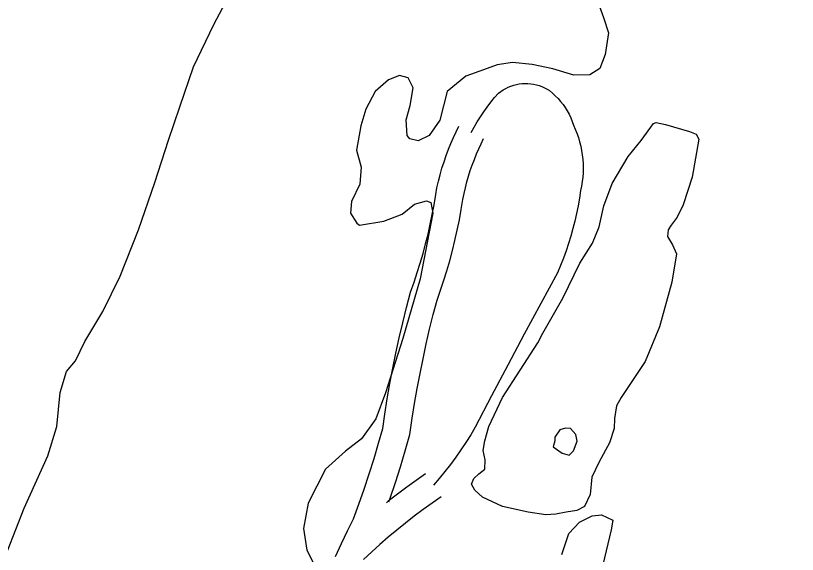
# Model space of a CAD drawing. Extents: x 3297753 to 3335611, y 652252 to 677623.
# Drawn here: x 3317988 to 3318835, y 674037 to 674621 of the extents above; entities that cross this region are included whole.
import ezdxf

# ---------------------------------------------------------------- set-up
doc = ezdxf.new("R2010")
doc.units = 0
for name, color, linetype in [('V-RIVR-EDGE', 7, 'Continuous'), ('V-ROAD-CNTR', 7, 'Continuous'), ('V-SITE-VEGE', 7, 'Continuous'), ('V-TOPO-SHOR', 7, 'Continuous')]:
    doc.layers.add(name, color=color, linetype=linetype)

msp = doc.modelspace()

# ---------------------------------------------------------------- linework, layer by layer
at = {"layer": 'V-RIVR-EDGE'}
msp.add_spline([(3319128.45, 669896.06), (3319102.43, 669879.07), (3319066.7, 669858.6), (3318998.74, 669821.54), (3318951.36, 669795.67), (3318909.43, 669773.67), (3318888.84, 669759.37), (3318855.44, 669738.9), (3318784.76, 669700.69), (3318721.46, 669664.78), (3318663.98, 669631.57), (3318611.56, 669602.22), (3318546.3, 669558.18), (3318510.56, 669535.77), (3318467.46, 669512.61), (3318428.61, 669485.17), (3318397.15, 669465.86), (3318376.19, 669455.05), (3318341.63, 669437.3), (3318289.99, 669414.16), (3318221.27, 669382.92), (3318160.71, 669354.37), (3318105.57, 669327.36), (3318072.18, 669313.09), (3318054.32, 669302.28), (3318037.62, 669291.07), (3318008.5, 669278.35), (3317934.74, 669245.57), (3317848.15, 669204.67), (3317778.28, 669175.76), (3317690.15, 669136.42), (3317626.88, 669112.54), (3317574.87, 669094.44), (3317522.09, 669077.89), (3317438.26, 669052.51), (3317361.81, 669030.2), (3317325.33, 669020.99), (3317282.65, 669010.62), (3317240.35, 669001.03), (3317194.96, 668994.94), (3317157.73, 668992.7), (3317125.14, 668988.91), (3317099.93, 668988.19), (3317080.17, 668991.73), (3317051.86, 668995.29), (3317007.27, 668998.12), (3316976.25, 668998.19), (3316933.98, 668997.13), (3316897.13, 668994.12), (3316852.89, 668984.15), (3316825.35, 668979.18), (3316789.64, 668968.41), (3316757.83, 668964.61), (3316689.18, 668960.9), (3316637.21, 668958.7), (3316609.3, 668962.26), (3316564.32, 668966.25), (3316521.67, 668969.46), (3316453.44, 668978.16), (3316408.47, 668983.7), (3316370.87, 668990.77), (3316339.49, 669003.65), (3316308.11, 669017.68), (3316175.59, 669059.12), (3316062.44, 669095.85), (3316008.96, 669111.11), (3315957.45, 669138.77), (3315917.58, 669168.73), (3315889.7, 669185.47), (3315866.09, 669203.76), (3315831.26, 669231.38), (3315800.66, 669249.29), (3315742.55, 669272.71), (3315665.47, 669308.96), (3315570.21, 669365.04), (3315493.16, 669416.03), (3315408.38, 669475.19), (3315304.61, 669540.98), (3315222.53, 669595.48), (3315155.14, 669631.71), (3315081.54, 669664.47), (3315028.85, 669686.32), (3315002.89, 669692.59), (3314990.87, 669694.17), (3314966.07, 669703.92), (3314940.51, 669718.34), (3314918.45, 669734.68), (3314896.78, 669755.67), (3314868.14, 669779.01), (3314813.17, 669818.32), (3314771.76, 669851.38), (3314741.97, 669877.83), (3314699.03, 669923.3), (3314661.54, 669973.42), (3314624.43, 670022.77), (3314598.52, 670050.36), (3314575.3, 670069.81), (3314546.64, 670087.72), (3314523.39, 670093.98), (3314495.48, 670098.32), (3314476.1, 670103.8), (3314467.97, 670107.69), (3314463.32, 670108.87), (3314460.6, 670106.16), (3314446.25, 670107.75), (3314437.35, 670115.53), (3314433.12, 670128.33), (3314431.99, 670143.07), (3314432.42, 670158.97), (3314428.94, 670163.63), (3314421.21, 670172.57), (3314382.1, 670199.43), (3314356.16, 670215), (3314336.41, 670225.14), (3314320.51, 670227.5), (3314307.71, 670227.15), (3314297.63, 670226.01), (3314289.49, 670228.74), (3314284.07, 670233.41), (3314263.58, 670256.34), (3314234.21, 670300.24), (3314210.27, 670339.85), (3314183.99, 670376.37), (3314159.64, 670409.39), (3314121.77, 670464.55), (3314083.9, 670521.65), (3314058.41, 670561.27), (3314047.57, 670571.38), (3314026.29, 670588.89), (3314010.8, 670599.78), (3314004.22, 670603.29), (3313993.75, 670604.48), (3313981.34, 670603.73), (3313978.63, 670604.9), (3313958.88, 670618.91), (3313934.12, 670640.69), (3313892.34, 670683.45), (3313876.5, 670708.7), (3313854.08, 670736.29), (3313826.22, 670759.24), (3313808.02, 670773.25), (3313806.48, 670777.9), (3313803.44, 670800.79), (3313791.12, 670838.05), (3313772.59, 670874.16), (3313744.75, 670904.87), (3313727.33, 670918.48), (3313708.73, 670925.12), (3313696.34, 670933.3), (3313689.78, 670944.95), (3313684.39, 670960.08), (3313677.07, 670978.72), (3313670.11, 670989.59), (3313656.96, 671002.42), (3313636.06, 671018.37), (3313615.56, 671042.86), (3313603.21, 671064.6), (3313592, 671080.53), (3313565.34, 671118.21), (3313548.73, 671146.95), (3313542.16, 671155.89), (3313529.39, 671167.94), (3313523.99, 671178.43), (3313524.03, 671193.94), (3313519.42, 671213.73), (3313509.42, 671244.78), (3313493.98, 671276.23), (3313469.64, 671310.8), (3313446.46, 671348.09), (3313425.21, 671380.72), (3313399.72, 671423.82), (3313367.28, 671477.81), (3313340.62, 671517.82), (3313310.86, 671556.67), (3313282.64, 671593.97), (3313261.37, 671615.74), (3313235.84, 671644.11), (3313221.55, 671667.81), (3313207.66, 671695.76), (3313192.19, 671714.41), (3313177.9, 671738.49), (3313162.86, 671770.72), (3313133.13, 671822.76), (3313095.7, 671899.25), (3313081.44, 671936.12), (3313064.47, 671974.56), (3313049.43, 672009.11), (3313032.42, 672030.87), (3313011.53, 672048.37), (3313009.99, 672053.42), (3313008.06, 672060.01), (3313006.13, 672063.51), (3312992.2, 672075.57), (3312979.83, 672090.33), (3312969.4, 672106.65), (3312960.16, 672133.82), (3312954.78, 672153.61), (3312938.56, 672181.96), (3312919.25, 672214.19), (3312906.53, 672244.47), (3312890.32, 672278.25), (3312865.61, 672319.03), (3312852.49, 672347.37), (3312845.16, 672364.45), (3312835.9, 672379.6), (3312824.29, 672390.49), (3312817.34, 672405.24), (3312803.06, 672430.1), (3312791.09, 672451.46), (3312777.55, 672467.39), (3312769.05, 672479.04), (3312760.17, 672496.52), (3312756.37, 672525.22), (3312752.93, 672545.01), (3312743.29, 672569.47), (3312730.94, 672593.93), (3312715.09, 672611.42), (3312711.23, 672618.41), (3312711.24, 672622.67), (3312712.03, 672630.04), (3312706.63, 672640.14), (3312695.41, 672653.74), (3312691.54, 672656.07), (3312691.14, 672649.87), (3312671.75, 672650.31), (3312659.34, 672651.5), (3312656.63, 672653.45), (3312655.86, 672655.78), (3312655.87, 672660.43), (3312657.43, 672663.92), (3312662.48, 672667.39), (3312665.97, 672667.77), (3312673.34, 672666.2), (3312685.35, 672662.68), (3312689.62, 672663.45), (3312690.79, 672666.55), (3312680.75, 672685.19), (3312674.19, 672698.39), (3312664.92, 672710.43), (3312661.46, 672722.85), (3312652.59, 672744.59), (3312642.56, 672764.78), (3312630.57, 672779.93), (3312620.16, 672802.45), (3312606.63, 672821.49), (3312599.68, 672834.69), (3312586.93, 672851.79), (3312575.75, 672877.02), (3312565.35, 672908.07), (3312555.31, 672925.55), (3312544.5, 672942.64), (3312535.26, 672972.13), (3312524.49, 673007.45), (3312515.25, 673033.46), (3312497.53, 673081.2), (3312492.13, 673094.79), (3312486.34, 673107.21), (3312471.64, 673121.21), (3312462.35, 673128.6), (3312455.8, 673144.9), (3312445.42, 673179.05), (3312425.74, 673220.21), (3312421.51, 673234.18), (3312420.76, 673246.2), (3312418.07, 673255.52), (3312403.05, 673297.05), (3312376.45, 673363.04), (3312353.73, 673425.15), (3312312.85, 673516.77), (3312308.21, 673522.99), (3312298.14, 673529.99), (3312295.83, 673533.88), (3312295.85, 673544.73), (3312295.12, 673561.41), (3312291.28, 673578.1), (3312279.73, 673610.7), (3312265.87, 673650.68), (3312259.71, 673670.47), (3312252.8, 673700.35), (3312246.26, 673718.98), (3312244.32, 673722.09), (3312239.68, 673724.43), (3312231.16, 673731.43), (3312227.69, 673739.58), (3312227.32, 673747.72), (3312225.82, 673765.18), (3312221.6, 673783.8), (3312215.06, 673806.7), (3312206.57, 673824.56), (3312195.79, 673854.84), (3312188.51, 673891.7), (3312185.84, 673909.15), (3312175.82, 673935.94), (3312163.09, 673960.4), (3312160, 673967.78), (3312160.04, 673981.35), (3312156.21, 674003.85), (3312152.77, 674023.64), (3312140.46, 674063.61), (3312122.78, 674126.09), (3312116.65, 674157.13), (3312105.91, 674205.24), (3312092.04, 674242.9), (3312078.92, 674267.36), (3312075.46, 674280.55), (3312073.94, 674291.42), (3312066.22, 674307.33), (3312063.91, 674314.71), (3312064.71, 674322.46), (3312065.11, 674329.05), (3312058.54, 674339.54), (3312053.53, 674350.02), (3312051.61, 674359.72), (3312049.32, 674374.47), (3312044.35, 674402.79), (3312044.36, 674407.44), (3312047.87, 674412.86), (3312049.43, 674416.35), (3312048.66, 674421.39), (3312045.18, 674426.44), (3312039.37, 674428.4), (3312032.48, 674462.93), (3312024.43, 674503.67), (3312017.91, 674530.05), (3312012.49, 674533.56), (3312009.01, 674538.61), (3312009.02, 674542.1), (3312012.13, 674544.42), (3312016.39, 674545.18), (3312017.96, 674549.83), (3312015.68, 674570.39), (3312009.91, 674590.18), (3312007.59, 674592.9), (3312003.33, 674595.24), (3311998.68, 674597.58), (3311999.85, 674600.68), (3312002.58, 674604.55), (3312002.98, 674610.75), (3311997.59, 674625.12), (3311996.83, 674634.04), (3311998.04, 674649.93), (3311996.9, 674660.41), (3311993.04, 674667.4), (3311982.99, 674679.44), (3311982.63, 674692.63), (3311982.3, 674714.74), (3311983.86, 674718.22), (3311981.19, 674735.29), (3311978.87, 674739.95), (3311972.69, 674751.6), (3311964.98, 674768.3), (3311960.36, 674783.43), (3311953.45, 674811.76), (3311951.57, 674835.81), (3311949.71, 674865.28), (3311946.65, 674884.29), (3311939.31, 674896.33), (3311937.78, 674903.71), (3311938.58, 674914.17), (3311938.22, 674925.42), (3311931.71, 674958.01), (3311920.93, 674990.23), (3311909.78, 675028.65), (3311896.69, 675065.91), (3311889.78, 675096.56), (3311885.56, 675114.41), (3311882.47, 675119.07), (3311872.01, 675124.14), (3311865.03, 675124.16), (3311859.2, 675119.13), (3311856.86, 675114.48), (3311856.85, 675109.44), (3311858.39, 675104.78), (3311869.62, 675098.94), (3311876.19, 675089.62), (3311876.19, 675087.68), (3311871.92, 675086.91), (3311863, 675086.93), (3311853.69, 675086.18), (3311849.41, 675081.54), (3311847.07, 675075.73), (3311847.06, 675072.24), (3311847.05, 675067.2), (3311849.75, 675059.43), (3311848.96, 675056.33), (3311844.3, 675053.63), (3311838.87, 675052.09), (3311833.83, 675052.1), (3311831.13, 675057.93), (3311827.66, 675068.79), (3311827.68, 675074.22), (3311826.91, 675076.16), (3311824.58, 675077.72), (3311819.54, 675077.73), (3311814.88, 675073.87), (3311809.84, 675072.72), (3311793.15, 675068.1), (3311785, 675068.12), (3311778.04, 675073.57), (3311775.72, 675079.39), (3311778.47, 675091.41), (3311781.6, 675104.2), (3311784.33, 675108.46), (3311789.38, 675112.32), (3311788.61, 675115.04), (3311783.57, 675116.99), (3311782.42, 675122.04), (3311782.43, 675125.91), (3311787.88, 675135.21), (3311787.51, 675139.09), (3311785.18, 675141.03), (3311771.6, 675136.41), (3311760.74, 675134.89), (3311735.92, 675134.17), (3311725.83, 675133.81), (3311723.51, 675134.59), (3311722.36, 675138.86), (3311722.39, 675153.6), (3311723.2, 675168.72), (3311725.94, 675175.69), (3311733.33, 675184.2), (3311735.67, 675190.79), (3311740.38, 675212.11)], degree=3, dxfattribs=at)
at = {"layer": 'V-ROAD-CNTR'}
for points in [[(3318481.64, 674494.43), (3318484.73, 674500.14), (3318488.01, 674505.75), (3318491.46, 674511.26), (3318495.08, 674516.66), (3318498.86, 674521.94), (3318502.81, 674527.1), (3318506.92, 674532.13), (3318511.19, 674537.03), (3318513.66, 674538.92), (3318516.25, 674540.64), (3318518.95, 674542.18), (3318521.75, 674543.54), (3318524.64, 674544.7), (3318527.59, 674545.67), (3318530.6, 674546.44), (3318533.66, 674547), (3318536.75, 674547.36), (3318539.86, 674547.51), (3318542.97, 674547.45), (3318546.07, 674547.19), (3318549.14, 674546.71), (3318552.18, 674546.03), (3318555.16, 674545.15), (3318558.08, 674544.07), (3318560.92, 674542.8), (3318563.66, 674541.34), (3318566.3, 674539.7), (3318569.56, 674537.06), (3318572.67, 674534.24), (3318575.61, 674531.25), (3318578.39, 674528.1), (3318580.98, 674524.81), (3318583.38, 674521.37), (3318585.59, 674517.8), (3318587.6, 674514.12), (3318589.39, 674510.33), (3318590.98, 674506.44), (3318592.34, 674502.48), (3318594.31, 674498.05), (3318596.09, 674493.55), (3318597.66, 674488.96), (3318599.03, 674484.32), (3318600.18, 674479.61), (3318601.13, 674474.87), (3318601.86, 674470.08), (3318602.38, 674465.26), (3318602.69, 674460.43), (3318602.77, 674455.59), (3318602.65, 674450.74), (3318602.3, 674445.91), (3318601.74, 674441.1), (3318600.96, 674436.32), (3318599.98, 674431.58), (3318598.71, 674423.24), (3318597.24, 674414.94), (3318595.58, 674406.67), (3318593.71, 674398.45), (3318591.65, 674390.27), (3318589.38, 674382.15), (3318586.93, 674374.08), (3318584.28, 674366.07), (3318581.44, 674358.13), (3318578.41, 674350.26), (3318575.19, 674342.47), (3318556.97, 674309.23), (3318538.93, 674275.88), (3318521.08, 674242.43), (3318503.43, 674208.88), (3318485.97, 674175.23), (3318480.99, 674166.86), (3318475.82, 674158.63), (3318470.44, 674150.52), (3318464.86, 674142.55), (3318459.09, 674134.72), (3318453.12, 674127.03), (3318446.97, 674119.5), (3318440.64, 674112.11)], [(3318334.66, 674034.86), (3318341.02, 674048.89), (3318347.58, 674062.84), (3318353.96, 674075.91), (3318359.73, 674091.62), (3318365.49, 674108.03), (3318371, 674124.53), (3318376.27, 674141.11), (3318381.3, 674157.76), (3318385.83, 674173.61), (3318388.06, 674189.15), (3318390.69, 674205.78), (3318393.55, 674222.37), (3318396.65, 674238.92), (3318399.99, 674255.42), (3318403.56, 674271.87), (3318407.36, 674288.27), (3318411.4, 674304.61), (3318415.81, 674321.41), (3318419.69, 674332.35), (3318423.11, 674342.63), (3318426.33, 674352.97), (3318429.35, 674363.37), (3318432.15, 674373.83), (3318434.75, 674384.35), (3318437.14, 674394.91), (3318439.31, 674405.52), (3318441.28, 674416.17), (3318443.09, 674427.18), (3318444.46, 674434.35), (3318446.04, 674441.49), (3318447.85, 674448.58), (3318449.86, 674455.62), (3318452.09, 674462.6), (3318454.54, 674469.5), (3318457.1, 674476.13), (3318459.55, 674482.41), (3318462.28, 674488.82), (3318465.21, 674495.14), (3318468.23, 674501.16)], [(3318392.46, 674094.28), (3318393.87, 674098.31), (3318399.53, 674115.23), (3318404.93, 674132.23), (3318410.08, 674149.3), (3318415.24, 674167.33), (3318417.73, 674184.68), (3318420.29, 674200.89), (3318423.08, 674217.05), (3318426.1, 674233.18), (3318429.35, 674249.26), (3318432.83, 674265.3), (3318436.54, 674281.28), (3318440.48, 674297.21), (3318444.5, 674312.57), (3318448.06, 674322.59), (3318451.67, 674333.43), (3318455.07, 674344.34), (3318458.25, 674355.31), (3318461.2, 674366.35), (3318463.94, 674377.44), (3318466.46, 674388.59), (3318468.76, 674399.78), (3318470.84, 674411.01), (3318472.63, 674421.95), (3318473.84, 674428.28), (3318475.23, 674434.53), (3318476.81, 674440.75), (3318478.58, 674446.92), (3318480.53, 674453.03), (3318482.67, 674459.08), (3318485.07, 674465.26), (3318487.33, 674471.09), (3318489.69, 674476.63), (3318492.23, 674482.1), (3318495.04, 674487.69)], [(3318432.1, 674124.45), (3318421.87, 674117.36), (3318411.67, 674110.01), (3318401.6, 674102.47), (3318391.67, 674094.75), (3318389.84, 674093.27)], [(3318449.18, 674099.78), (3318439.18, 674092.86), (3318429.43, 674085.83), (3318419.81, 674078.62), (3318410.31, 674071.24), (3318400.96, 674063.68), (3318391.75, 674055.95), (3318382.69, 674048.06), (3318373.77, 674039.99), (3318364.91, 674031.67)]]:
    msp.add_lwpolyline(points, dxfattribs=at)
at = {"layer": 'V-SITE-VEGE'}
for p, q in [((3318202.79, 674611.28), (3318225.09, 674653.82)), ((3318617.5, 674639.05), (3318624.79, 674618.95)), ((3318624.79, 674618.95), (3318630.14, 674602.41)), ((3318180.78, 674565.5), (3318202.79, 674611.28)), ((3318630.14, 674602.41), (3318626.79, 674578.86)), ((3318626.79, 674578.86), (3318620.76, 674563.59)), ((3318526.15, 674570.32), (3318509.62, 674567.72)), ((3318547.73, 674568.17), (3318526.15, 674570.32)), ((3318165.86, 674522.03), (3318180.78, 674565.5)), ((3318495.04, 674562.34), (3318475.73, 674555.44)), ((3318509.62, 674567.72), (3318495.04, 674562.34)), ((3318570.08, 674563.25), (3318547.73, 674568.17)), ((3318592.81, 674556.38), (3318570.08, 674563.25)), ((3318620.76, 674563.59), (3318610.1, 674557.01)), ((3318403.84, 674556.07), (3318392.02, 674551.46)), ((3318413.25, 674553.64), (3318403.84, 674556.07)), ((3318418.65, 674542.59), (3318413.25, 674553.64)), ((3318475.73, 674555.44), (3318455.55, 674538.73)), ((3318610.1, 674557.01), (3318592.81, 674556.38)), ((3318392.02, 674551.46), (3318377.37, 674538.63)), ((3318377.37, 674538.63), (3318367.38, 674519.47)), ((3318415.34, 674523.76), (3318418.65, 674542.59)), ((3318455.55, 674538.73), (3318447.42, 674507.76)), ((3318153.76, 674485.99), (3318165.86, 674522.03)), ((3318367.38, 674519.47), (3318362.11, 674501.44)), ((3318411.27, 674508.08), (3318415.34, 674523.76)), ((3318412.31, 674491.18), (3318411.27, 674508.08)), ((3318447.42, 674507.76), (3318435.88, 674490.97)), ((3318362.11, 674501.44), (3318357.17, 674475.16)), ((3318138.82, 674440.16), (3318153.76, 674485.99)), ((3318415.02, 674487.62), (3318412.31, 674491.18)), ((3318424.04, 674485.18), (3318415.02, 674487.62)), ((3318435.88, 674490.97), (3318424.04, 674485.18)), ((3318357.17, 674475.16), (3318362.5, 674456.66)), ((3318362.5, 674456.66), (3318360.77, 674438.21)), ((3318121.09, 674388.85), (3318138.82, 674440.16)), ((3318360.77, 674438.21), (3318351.96, 674419.43)), ((3318351.96, 674419.43), (3318350.67, 674406.87)), ((3318420.29, 674416.86), (3318433.29, 674420.28)), ((3318433.29, 674420.28), (3318437.99, 674418.67)), ((3318437.99, 674418.67), (3318439.85, 674406.87)), ((3318406.84, 674405.98), (3318420.29, 674416.86)), ((3318350.67, 674406.87), (3318357.65, 674396.2)), ((3318386.74, 674398.3), (3318406.84, 674405.98)), ((3318439.85, 674406.87), (3318426.26, 674335.88)), ((3318357.65, 674396.2), (3318360.38, 674393.82)), ((3318360.38, 674393.82), (3318386.74, 674398.3)), ((3318101.4, 674338.74), (3318121.09, 674388.85)), ((3318082.59, 674300.41), (3318101.4, 674338.74)), ((3318426.26, 674335.88), (3318407.62, 674271.22)), ((3318063.06, 674267.97), (3318082.59, 674300.41)), ((3318053.05, 674246.84), (3318063.06, 674267.97)), ((3318407.62, 674271.22), (3318388.64, 674212.46)), ((3318043.13, 674235.54), (3318053.05, 674246.84)), ((3318036.25, 674212.81), (3318043.13, 674235.54)), ((3318032.78, 674175.91), (3318036.25, 674212.81)), ((3318388.64, 674212.46), (3318378.18, 674184.27)), ((3318378.18, 674184.27), (3318362.66, 674162.4)), ((3318023.08, 674144.18), (3318032.78, 674175.91)), ((3318362.66, 674162.4), (3318345.26, 674149.2)), ((3318345.26, 674149.2), (3318323.88, 674129.74)), ((3317997.43, 674087.44), (3318023.08, 674144.18)), ((3318323.88, 674129.74), (3318305.08, 674092.59)), ((3317979.35, 674041.24), (3317997.43, 674087.44)), ((3318305.08, 674092.59), (3318299.73, 674065.14)), ((3318299.73, 674065.14), (3318303.46, 674041.93)), ((3318303.46, 674041.93), (3318311.19, 674026.93))]:
    msp.add_line(p, q, dxfattribs=at)
msp.add_lwpolyline([(3318579.56, 674037.21), (3318587.23, 674059.93), (3318598.73, 674072.01), (3318612.54, 674078.96), (3318622.76, 674080.05), (3318634.89, 674074.44), (3318633.23, 674063.85), (3318624.25, 674025.82)], dxfattribs=at)
at = {"layer": 'V-TOPO-SHOR'}
for points in [[(3318558.97, 674276.91), (3318580.95, 674314.89), (3318599.38, 674352.9), (3318612.95, 674374.42), (3318620.19, 674392.07), (3318625.11, 674414.85), (3318634.38, 674439.16), (3318651.56, 674468.53), (3318665.48, 674485.72), (3318679.02, 674504.09), (3318681.79, 674505.25), (3318692, 674503.19), (3318717.9, 674495.49), (3318725.36, 674492.67), (3318728.06, 674487.14), (3318721.01, 674445.88), (3318711.3, 674416.06), (3318704.5, 674402.74), (3318698.12, 674394.14), (3318694.93, 674389.05), (3318694.08, 674381.58), (3318699.51, 674372.48), (3318703.75, 674363), (3318698.76, 674332.35), (3318685.35, 674283.67), (3318670.06, 674246.42), (3318644.14, 674207.3), (3318638.95, 674198.29), (3318636.86, 674184.54), (3318636.37, 674173.53), (3318631.51, 674158.22), (3318620.31, 674137.46), (3318612.29, 674121.01), (3318610.56, 674102.13), (3318604.15, 674089.2), (3318595.84, 674084.95), (3318584.42, 674083.08), (3318573.38, 674080.82), (3318562.35, 674080.13), (3318543.1, 674083.05), (3318515.6, 674089.2), (3318493.66, 674099.23), (3318485.46, 674106.78), (3318481.98, 674113.5), (3318484.39, 674119.38), (3318489.94, 674124.45), (3318496.28, 674129.5), (3318496.77, 674139.73), (3318494.5, 674149.98), (3318496.16, 674160.2), (3318500.63, 674175.9), (3318515.46, 674207.25), (3318553.76, 674266.33), (3318558.97, 674276.91)], [(3318570.48, 674153.64), (3318580.25, 674146.87), (3318587.71, 674144.83), (3318592.48, 674149.51), (3318596.5, 674160.1), (3318594.99, 674167.2), (3318589.15, 674173.55), (3318583.64, 674173.99), (3318577.72, 674172.07), (3318572.14, 674164.25), (3318572.11, 674160.32), (3318570.48, 674153.64)]]:
    msp.add_lwpolyline(points, dxfattribs=at)

doc.saveas('drawing.dxf')
